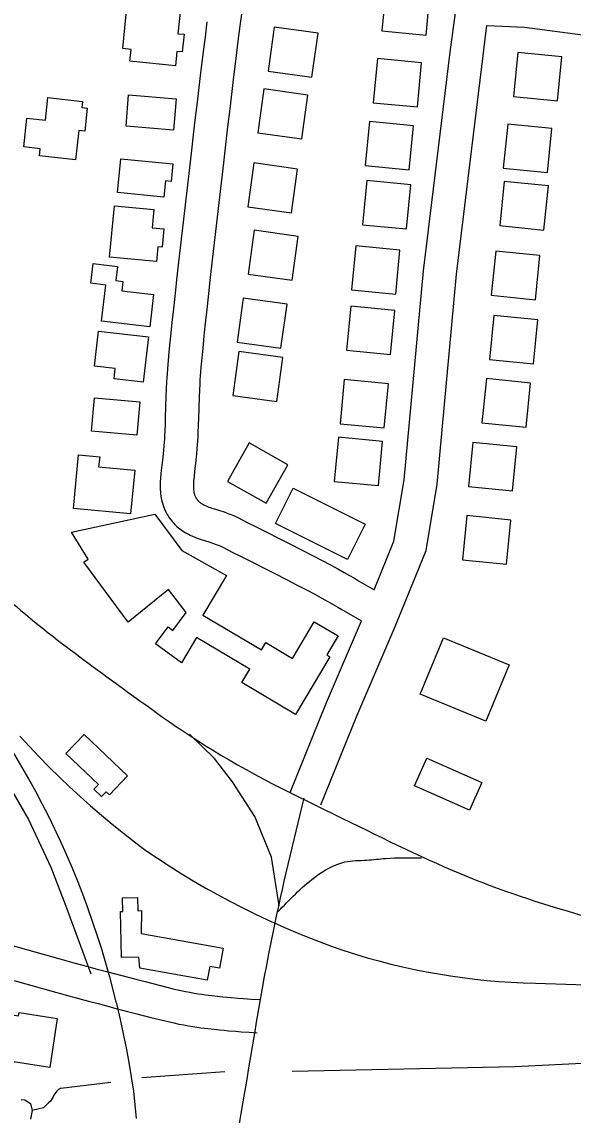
# Model space of a CAD drawing. Extents: x 3715084 to 3753216, y 488173 to 513963.
# Drawn here: x 3737721 to 3738218, y 500239 to 501226 of the extents above; entities that cross this region are included whole.
import ezdxf

# ---------------------------------------------------------------- set-up
doc = ezdxf.new("R2010")
doc.units = 0
for name, color, linetype in [('V-BLDG-OTLN', 7, 'Continuous'), ('V-RAIL-TRAK', 7, 'Continuous'), ('V-ROAD-CNTR', 7, 'Continuous'), ('V-TOPO-SHOR', 7, 'Continuous')]:
    doc.layers.add(name, color=color, linetype=linetype)

msp = doc.modelspace()

# ---------------------------------------------------------------- linework, layer by layer
at = {"layer": 'V-BLDG-OTLN'}
for points in [[(3738085.69, 501214), (3738089.51, 501253.82), (3738049.7, 501257.65), (3738045.87, 501217.83)], [(3737815.92, 501242.49), (3737863.94, 501237.61), (3737861.68, 501215.38), (3737867.16, 501214.83), (3737865.55, 501198.97), (3737860.75, 501199.46), (3737859.41, 501186.28), (3737818.3, 501190.46), (3737819.4, 501201.24), (3737811.81, 501202.01)], [(3737948.56, 501221.21), (3737943.06, 501181.59), (3737982.68, 501176.1), (3737988.18, 501215.72)], [(3738168.51, 501198.43), (3738164.52, 501158.64), (3738204.32, 501154.64), (3738208.31, 501194.44)], [(3738077.81, 501149.23), (3738081.63, 501189.05), (3738041.82, 501192.87), (3738037.99, 501153.06)], [(3737939.28, 501165.47), (3737933.78, 501125.84), (3737973.41, 501120.35), (3737978.9, 501159.97)], [(3737772.21, 501127.93), (3737769.28, 501101.59), (3737736.5, 501105.25), (3737737.2, 501111.47), (3737722.35, 501113.13), (3737725.26, 501139.17), (3737741.96, 501137.31), (3737744.23, 501157.68), (3737775.6, 501154.18), (3737774.99, 501148.73), (3737779.77, 501148.2), (3737777.44, 501127.35)], [(3737857.62, 501128.43), (3737814.77, 501132.05), (3737817.13, 501160.09), (3737859.98, 501156.48)], [(3738070.53, 501092.43), (3738074.36, 501132.25), (3738034.54, 501136.08), (3738030.71, 501096.26)], [(3738159.42, 501133.81), (3738155.42, 501094.01), (3738195.22, 501090.01), (3738199.22, 501129.81)], [(3737848.95, 501067.75), (3737807.12, 501071.89), (3737810.15, 501102.51), (3737856.96, 501097.88), (3737855.38, 501081.93), (3737850.4, 501082.42)], [(3737930.1, 501098.67), (3737924.61, 501059.05), (3737964.23, 501053.56), (3737969.73, 501093.18)], [(3738068.04, 501039.12), (3738071.87, 501078.94), (3738032.05, 501082.77), (3738028.22, 501042.95)], [(3738156.34, 501081.9), (3738152.35, 501042.1), (3738192.15, 501038.1), (3738196.14, 501077.9)], [(3737842.33, 501009.66), (3737799.99, 501013.54), (3737804.23, 501059.93), (3737839.84, 501056.67), (3737838.32, 501040.12), (3737848.78, 501039.17), (3737847.28, 501022.76), (3737843.56, 501023.1)], [(3737930.58, 501037.89), (3737925.09, 500998.27), (3737964.71, 500992.78), (3737970.2, 501032.4)], [(3738058.28, 500980.22), (3738062.1, 501020.03), (3738022.29, 501023.86), (3738018.46, 500984.04)], [(3738148.56, 501019.05), (3738144.56, 500979.25), (3738184.36, 500975.26), (3738188.36, 501015.06)], [(3737836.22, 500950.79), (3737792.59, 500955.95), (3737796.43, 500988.46), (3737782.92, 500990.06), (3737785.02, 501007.83), (3737807.12, 501005.22), (3737805.61, 500992.49), (3737812.02, 500991.73), (3737811.01, 500983.18), (3737839.65, 500979.8)], [(3737920.52, 500976.56), (3737915.02, 500936.94), (3737954.65, 500931.45), (3737960.14, 500971.07)], [(3738053.71, 500925.79), (3738057.53, 500965.6), (3738017.72, 500969.43), (3738013.89, 500929.61)], [(3738146.9, 500961), (3738142.91, 500921.2), (3738182.71, 500917.2), (3738186.7, 500957)], [(3737790.06, 500946.91), (3737834.99, 500941.76), (3737830.27, 500900.67), (3737804.02, 500903.68), (3737805.1, 500913.06), (3737786.43, 500915.2)], [(3737916.68, 500928.43), (3737911.18, 500888.81), (3737950.8, 500883.32), (3737956.3, 500922.94)], [(3738047.86, 500859.48), (3738051.69, 500899.3), (3738011.87, 500903.13), (3738008.05, 500863.31)], [(3738140.12, 500904), (3738136.13, 500864.2), (3738175.93, 500860.2), (3738179.92, 500900)], [(3737824.42, 500852.94), (3737783.63, 500856.57), (3737786.3, 500886.58), (3737827.09, 500882.95)], [(3738042.64, 500807.41), (3738046.46, 500847.23), (3738006.65, 500851.05), (3738002.82, 500811.23)], [(3737906.47, 500810.99), (3737941.35, 500791.41), (3737960.93, 500826.29), (3737926.06, 500845.87)], [(3738127.86, 500846.35), (3738123.87, 500806.55), (3738163.67, 500802.55), (3738167.66, 500842.35)], [(3737822.6, 500821.35), (3737818.9, 500781.95), (3737767.39, 500786.83), (3737771.96, 500835.08), (3737791.01, 500833.27), (3737790.02, 500824.32)], [(3738014.75, 500740.71), (3737949.82, 500773.09), (3737965.74, 500805.02), (3738030.67, 500772.63)], [(3737765.59, 500765.38), (3737840.84, 500781.57), (3737865.28, 500748.68), (3737905.41, 500726.22), (3737884.21, 500690.49), (3737936.95, 500659.19), (3737940.87, 500665.79), (3737965.08, 500651.43), (3737984.7, 500684.49), (3738006.19, 500671.74), (3737995.99, 500654.55), (3737998.77, 500652.91), (3737967.91, 500600.91), (3737919.47, 500629.65), (3737926.54, 500641.58), (3737878.41, 500670.15), (3737864.97, 500647.49), (3737841.27, 500664.69), (3737852.79, 500679.98), (3737857.12, 500676.72), (3737869.21, 500692.78), (3737853.11, 500713.52), (3737816.65, 500684.15), (3737776.59, 500738.35), (3737780.7, 500740.96)], [(3738122.48, 500780.32), (3738118.48, 500740.52), (3738158.28, 500736.52), (3738162.28, 500776.32)], [(3738139.64, 500594.79), (3738080.36, 500619.18), (3738101.29, 500670.05), (3738160.57, 500645.66)], [(3737777, 500582.77), (3737816.18, 500545.33), (3737799.71, 500528.1), (3737796.69, 500530.99), (3737792.61, 500526.73), (3737785.72, 500533.32), (3737789.81, 500537.6), (3737760.54, 500565.55)], [(3738086.37, 500561.46), (3738136.1, 500539.47), (3738125.02, 500514.41), (3738075.29, 500536.41)], [(3737828.37, 500403.03), (3737902.53, 500389.83), (3737899.31, 500371.75), (3737890.36, 500373.34), (3737888.13, 500360.82), (3737827.26, 500371.65), (3737826.18, 500381.66), (3737810.75, 500381.31), (3737809.73, 500422.98), (3737811.98, 500423.03), (3737811.68, 500435.19), (3737825.02, 500435.52), (3737825.32, 500423.55), (3737828.82, 500423.67)], [(3737718.18, 500331.64), (3737752.68, 500326.44), (3737746.01, 500282.18), (3737713.21, 500287.12), (3737708.94, 500258.77), (3737692.06, 500261.31), (3737698.21, 500302.18), (3737695.49, 500302.59), (3737699.83, 500331.36), (3737717.73, 500328.67)]]:
    msp.add_lwpolyline(points, close=True, dxfattribs=at)
at = {"layer": 'V-RAIL-TRAK'}
for points in [[(3737657.29, 500648.66), (3737700.36, 500585.89), (3737707.23, 500575.24), (3737713.93, 500564.48), (3737720.44, 500553.61), (3737726.77, 500542.62), (3737732.92, 500531.54), (3737738.88, 500520.35), (3737744.65, 500509.06), (3737750.23, 500497.68), (3737755.61, 500486.21), (3737760.81, 500474.65), (3737765.81, 500463), (3737770.61, 500451.27), (3737775.37, 500438.98), (3737779.95, 500426.62), (3737784.32, 500414.19), (3737788.51, 500401.7), (3737792.49, 500389.14), (3737796.28, 500376.52), (3737799.87, 500363.84), (3737803.27, 500351.11), (3737805.68, 500341.01)], [(3737719.01, 500581.25), (3737727.66, 500571.78), (3737736.47, 500562.46), (3737745.43, 500553.3), (3737754.55, 500544.28), (3737763.83, 500535.43), (3737773.25, 500526.73), (3737782.82, 500518.19), (3737792.53, 500509.82), (3737802.38, 500501.62), (3737812.38, 500493.58), (3737822.5, 500485.72), (3737832.76, 500478.02), (3737843.24, 500470.93), (3737853.84, 500464.01), (3737864.56, 500457.28), (3737875.38, 500450.73), (3737886.32, 500444.36), (3737897.37, 500438.18), (3737908.52, 500432.19), (3737919.77, 500426.39), (3737931.11, 500420.78), (3737942.55, 500415.37), (3737954.08, 500410.15), (3737957.36, 500408.74)], [(3737957.36, 500408.74), (3737965.7, 500405.13), (3737977.4, 500400.31), (3737989.18, 500395.69), (3738001.04, 500391.27), (3738011.46, 500387.72), (3738021.95, 500384.36), (3738032.5, 500381.21), (3738043.11, 500378.25), (3738053.77, 500375.5), (3738064.48, 500372.94), (3738075.23, 500370.59), (3738086.03, 500368.43), (3738096.87, 500366.49), (3738107.74, 500364.74), (3738118.64, 500363.2), (3738129.57, 500361.87), (3738140.52, 500360.74), (3738151.5, 500359.81), (3738162.48, 500359.1), (3738173.48, 500358.59), (3738184.49, 500358.28), (3738211.74, 500357.44), (3738238.98, 500356.36)], [(3737805.68, 500341.01), (3737806.1, 500339.74), (3737809.45, 500325.49), (3737812.24, 500312.61), (3737814.83, 500299.69), (3737817.22, 500286.73), (3737819.4, 500273.73), (3737821.38, 500260.71), (3737822.82, 500248.35), (3737824.03, 500235.97)]]:
    msp.add_lwpolyline(points, dxfattribs=at)
at = {"layer": 'V-ROAD-CNTR'}
for points in [[(3738038.83, 500713.33), (3738056.7, 500757.16), (3738065.95, 500812.65), (3738083.23, 501001.37), (3738107.43, 501198.7), (3738125.23, 501329.82), (3738142.24, 501471.91)], [(3737919.5, 501237.18), (3737917.6, 501222.44), (3737915.85, 501208.61), (3737914.23, 501195.65), (3737911.25, 501171.31), (3737908.7, 501150.01), (3737906.5, 501131.37), (3737902.71, 501098.72), (3737891.46, 501000.67), (3737890.22, 500989.86), (3737889.16, 500980.41), (3737887.35, 500963.87), (3737886.04, 500951.47), (3737885.09, 500942.17), (3737883.7, 500928.21), (3737882.38, 500914.29), (3737882.03, 500910.23), (3737881.75, 500906.44), (3737881.52, 500902.87), (3737881.33, 500899.52), (3737881.03, 500893.14), (3737880.82, 500887.55), (3737880.21, 500867.58), (3737880.04, 500862.5), (3737879.72, 500854.89), (3737879.53, 500851.03), (3737879.31, 500847.16), (3737879.14, 500844.75), (3737878.79, 500840.34), (3737878.42, 500836.48), (3737877.73, 500829.92), (3737876.65, 500820.27), (3737876.15, 500815.58), (3737875.72, 500811.01), (3737875.62, 500809.66), (3737875.57, 500808.56), (3737875.55, 500807.6), (3737875.56, 500806.85), (3737875.6, 500805.34), (3737875.67, 500804.31), (3737875.74, 500803.61), (3737875.89, 500802.43), (3737876.08, 500801.27), (3737876.13, 500801.03), (3737876.32, 500800.22), (3737876.52, 500799.54), (3737876.73, 500798.91), (3737876.96, 500798.33), (3737877.2, 500797.78), (3737877.44, 500797.28), (3737877.68, 500796.82), (3737877.92, 500796.39), (3737878.16, 500796), (3737878.4, 500795.63), (3737878.57, 500795.38), (3737879.09, 500794.68), (3737879.51, 500794.17), (3737879.88, 500793.75), (3737880.22, 500793.39), (3737880.53, 500793.09), (3737880.74, 500792.89), (3737881.32, 500792.39), (3737881.69, 500792.09), (3737881.91, 500791.93), (3737882.4, 500791.6), (3737882.9, 500791.28), (3737883.55, 500790.9), (3737884.24, 500790.51), (3737884.93, 500790.15), (3737885.55, 500789.84), (3737887, 500789.17), (3737888.34, 500788.6), (3737889.67, 500788.08), (3737890.96, 500787.6), (3737892.18, 500787.17), (3737894.7, 500786.33), (3737899.42, 500784.85)], [(3737887.84, 501226.24), (3737886.08, 501212.35), (3737884.46, 501199.32), (3737881.47, 501174.92), (3737878.91, 501153.55), (3737876.71, 501134.86), (3737872.91, 501102.16), (3737861.65, 501004.09), (3737860.41, 500993.24), (3737859.34, 500983.72), (3737857.53, 500967.07), (3737856.2, 500954.57), (3737855.24, 500945.19), (3737853.84, 500931.11), (3737852.5, 500916.99), (3737852.13, 500912.63), (3737851.82, 500908.51), (3737851.57, 500904.67), (3737851.37, 500901.07), (3737851.06, 500894.41), (3737850.84, 500888.58), (3737850.22, 500868.55), (3737850.06, 500863.63), (3737849.75, 500856.26), (3737849.57, 500852.64), (3737849.36, 500849.03), (3737849.22, 500846.96), (3737848.9, 500842.95), (3737848.57, 500839.46), (3737847.91, 500833.17), (3737846.83, 500823.52), (3737846.3, 500818.57), (3737845.82, 500813.5), (3737845.67, 500811.44), (3737845.59, 500809.55), (3737845.55, 500807.9), (3737845.56, 500806.36), (3737845.64, 500803.86), (3737845.77, 500801.89), (3737845.92, 500800.33), (3737846.19, 500798.13), (3737846.56, 500795.92), (3737846.81, 500794.63), (3737847.31, 500792.53), (3737847.9, 500790.5), (3737848.54, 500788.63), (3737849.22, 500786.89), (3737849.91, 500785.3), (3737850.62, 500783.83), (3737851.33, 500782.47), (3737852.04, 500781.22), (3737852.74, 500780.06), (3737853.43, 500779), (3737854.15, 500777.94), (3737855.42, 500776.24), (3737856.66, 500774.72), (3737857.81, 500773.42), (3737858.86, 500772.33), (3737859.81, 500771.39), (3737860.73, 500770.53), (3737862.19, 500769.27), (3737863.42, 500768.3), (3737864.43, 500767.55), (3737865.83, 500766.58), (3737867.27, 500765.67), (3737868.68, 500764.84), (3737869.99, 500764.11), (3737871.26, 500763.45), (3737872.54, 500762.81), (3737874.81, 500761.75), (3737876.97, 500760.84), (3737878.96, 500760.05), (3737880.78, 500759.38), (3737882.49, 500758.78), (3737885.48, 500757.78), (3737890.43, 500756.23)], [(3737990.63, 500519.11), (3738023.52, 500600.11), (3738057.66, 500680.06), (3738085.75, 500748.93), (3738095.73, 500808.82), (3738113.06, 500998.18), (3738140.62, 501222.84)], [(3738140.62, 501222.84), (3738174.51, 501221.18), (3738364.17, 501196.45)], [(3737899.49, 500784.83), (3737903.23, 500783.63), (3737906.23, 500782.61), (3737908.56, 500781.74), (3737910.35, 500781.03), (3737911.77, 500780.43), (3737913.8, 500779.52), (3737915.75, 500778.56), (3737924.29, 500774.18), (3737932.19, 500770.17), (3737962.08, 500755.1), (3737973.34, 500749.37), (3737983.19, 500744.29), (3737991.8, 500739.77), (3737999.32, 500735.76), (3738005.89, 500732.2), (3738011.62, 500729.03), (3738016.63, 500726.23), (3738021, 500723.74), (3738024.81, 500721.53), (3738038.83, 500713.33)], [(3737890.36, 500756.25), (3737893.81, 500755.15), (3737896.17, 500754.34), (3737897.82, 500753.73), (3737898.98, 500753.27), (3737899.77, 500752.94), (3737901, 500752.38), (3737902.28, 500751.75), (3737910.66, 500747.46), (3737918.65, 500743.4), (3737948.52, 500728.33), (3737959.66, 500722.67), (3737969.35, 500717.67), (3737977.78, 500713.25), (3737985.11, 500709.34), (3737991.48, 500705.88), (3737997.03, 500702.82), (3738001.86, 500700.11), (3738006.07, 500697.71), (3738009.73, 500695.6), (3738027.28, 500685.33)], [(3737962.84, 500530.39), (3737995.82, 500611.64), (3738027.28, 500685.33)], [(3737953.1, 500427.99), (3737946.16, 500472.03), (3737931.15, 500508.64), (3737910.76, 500540.04), (3737894.53, 500560.94), (3737871.93, 500583.12)], [(3737684.78, 500399.81), (3737755.02, 500380.25), (3737767.79, 500376.7), (3737778.94, 500373.65), (3737788.7, 500371), (3737797.24, 500368.71), (3737812.23, 500364.75), (3737823.48, 500361.81), (3737831.92, 500359.64), (3737844.64, 500356.4), (3737857.35, 500353.21), (3737859.71, 500352.64), (3737861.96, 500352.12), (3737864.13, 500351.64), (3737868.44, 500350.74), (3737872.47, 500349.97), (3737876.26, 500349.3), (3737879.85, 500348.71), (3737883.22, 500348.2), (3737886.39, 500347.74), (3737889.37, 500347.35), (3737892.16, 500347), (3737897.48, 500346.38), (3737902.13, 500345.9), (3737906.22, 500345.5), (3737909.79, 500345.18), (3737916.13, 500344.67), (3737920.87, 500344.31), (3737928.05, 500343.81), (3737935.26, 500343.33)], [(3737676.69, 500370.92), (3737746.98, 500351.35), (3737759.81, 500347.78), (3737771.05, 500344.7), (3737780.89, 500342.04), (3737789.52, 500339.72), (3737804.61, 500335.73), (3737815.95, 500332.77), (3737824.48, 500330.58), (3737837.29, 500327.32), (3737850.16, 500324.09), (3737852.76, 500323.46), (3737855.31, 500322.86), (3737857.81, 500322.31), (3737862.55, 500321.32), (3737867.04, 500320.46), (3737871.23, 500319.72), (3737875.16, 500319.08), (3737878.84, 500318.52), (3737882.29, 500318.02), (3737885.52, 500317.59), (3737888.57, 500317.21), (3737894.2, 500316.56), (3737899.14, 500316.05), (3737903.46, 500315.63), (3737907.24, 500315.29), (3737913.78, 500314.76), (3737918.7, 500314.39), (3737926.02, 500313.88), (3737933.29, 500313.4)]]:
    msp.add_lwpolyline(points, dxfattribs=at)
for points in [[(3736869.35, 501570.85), (3736887.85, 501551.8), (3736942.06, 501487.93), (3737065.61, 501353.32), (3737177.94, 501243.47), (3737307.04, 501108.69), (3737445.33, 500966.9), (3737592.65, 500816.66), (3737676.04, 500733.73), (3737740.58, 500677.75), (3737805.79, 500628.8), (3737892.75, 500568.74), (3738017.6, 500503.35), (3738130.88, 500451.27), (3738238.09, 500416.04), (3738348.37, 500388.02), (3738440.47, 500371.61), (3738557.72, 500359.5), (3738683.61, 500360.53), (3738888.22, 500363.14), (3739333.07, 500377.28), (3739664.69, 500391.59), (3739913.97, 500401.15), (3740094.39, 500408.92), (3740242.09, 500410.87), (3740383.04, 500409.66), (3740562.1, 500406.75), (3740764.54, 500396.7), (3740922.62, 500388.37), (3741039.96, 500381.55), (3741282.53, 500371.62), (3741550.9, 500357.38), (3741866.14, 500340.16), (3742063.09, 500339.08), (3742198.41, 500332.88), (3742359.85, 500340.67), (3742549.67, 500351.3), (3742757.49, 500365.69), (3742837.08, 500371.53)], [(3733715.57, 498954.14), (3733927.41, 498985.42), (3734149.04, 499017.43), (3734317.12, 499039.18), (3734452.53, 499051.02), (3734616.6, 499062.13), (3734803.45, 499064.37), (3734911.84, 499064.81), (3735132.11, 499070.04), (3735323.32, 499078.37), (3735505.8, 499097.11), (3735898.06, 499142.65), (3736237.23, 499184.44), (3736547.37, 499225.5), (3736808.19, 499257.56), (3736976.36, 499281.24), (3737080.03, 499296.47), (3737176.04, 499320.74), (3737239.97, 499343.32), (3737319.35, 499377.89), (3737388.86, 499415.79), (3737461.58, 499455.86), (3737533.71, 499510.07), (3737613.73, 499584.11), (3737686.3, 499661.42), (3737745.23, 499744.21), (3737793.21, 499828.82), (3737831.05, 499907.62), (3737863.29, 499993.69), (3737884.49, 500070.04), (3737902.01, 500150.44), (3737918.8, 500240.65), (3737947.81, 500405.08), (3737975.55, 500525.37)], [(3737951.86, 500422.62), (3737984.8, 500453.53), (3738012.35, 500467.62), (3738032.17, 500469.34), (3738049.13, 500470.86), (3738081.54, 500471.37)]]:
    msp.add_spline(points, degree=3, dxfattribs=at)
at = {"layer": 'V-TOPO-SHOR'}
for p, q in [((3737829.08, 500273.14), (3737903.96, 500278.34)), ((3737755.98, 500263.4), (3737801, 500268.9))]:
    msp.add_line(p, q, dxfattribs=at)
for points in [[(3737506.38, 500781.44), (3737576.86, 500705.41), (3737609.1, 500672.65), (3737639.52, 500637.13), (3737660.72, 500612.08), (3737683.34, 500580.17), (3737706.45, 500540.95), (3737726.8, 500505.82), (3737746.74, 500462.92), (3737760.22, 500428.67), (3737783.01, 500366.55)], [(3737964.72, 500278.69), (3738166.27, 500282.88), (3738372.27, 500293.27)], [(3737755.98, 500263.4), (3737753.67, 500262.36), (3737752.13, 500260.29), (3737749.57, 500257.18), (3737748.81, 500254.85), (3737746.51, 500251.74), (3737744.71, 500250.19), (3737742.92, 500248.37), (3737740.35, 500245.78), (3737729.92, 500243.26)], [(3737720.06, 500253.26), (3737723.42, 500252.77), (3737724.45, 500252.26), (3737728.6, 500249.44), (3737729.92, 500243.26), (3737728.42, 500235.52)]]:
    msp.add_lwpolyline(points, dxfattribs=at)

doc.saveas('drawing.dxf')
